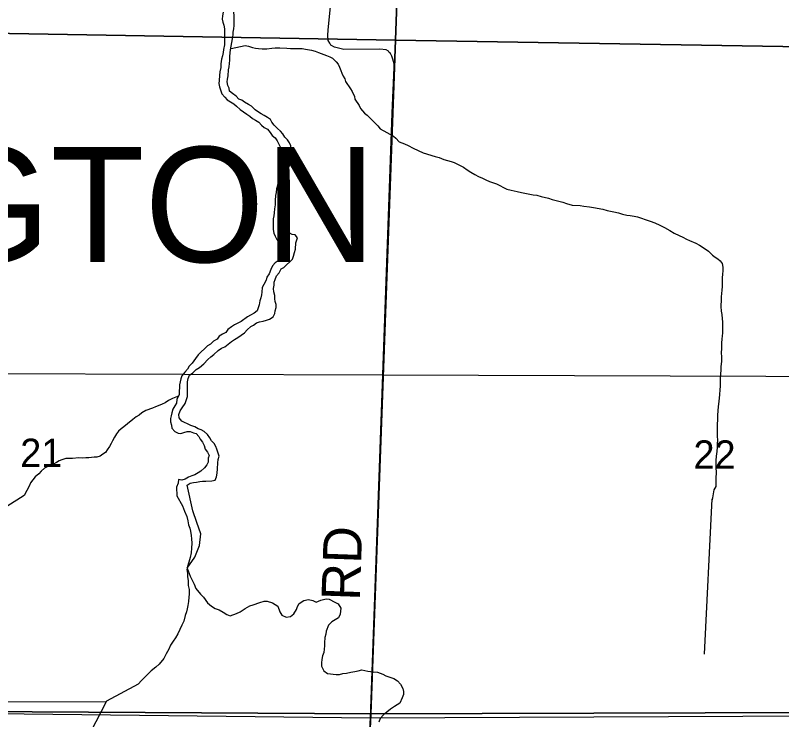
# Model space of a CAD drawing. Extents: x 1588073 to 2013523, y 1090242 to 1357120.
# Drawn here: x 1761986 to 1767971, y 1228620 to 1234120 of the extents above; entities that cross this region are included whole.
import ezdxf

# ---------------------------------------------------------------- set-up
doc = ezdxf.new("R2010")
doc.units = 0
for name, color, linetype in [('GM_X_County_Road', 7, 'Continuous'), ('GM_X_County_Road_Text', 7, 'Continuous'), ('GM_X_Major_River', 7, 'Continuous'), ('GM_X_Minor_River', 7, 'Continuous'), ('GM_X_Section', 7, 'Continuous'), ('GM_X_Section_Text', 7, 'Continuous'), ('GM_X_Township_Road', 7, 'Continuous'), ('GM_X_Township_Text', 7, 'Continuous')]:
    doc.layers.add(name, color=color, linetype=linetype)

msp = doc.modelspace()

# ---------------------------------------------------------------- linework, layer by layer
at = {"layer": 'GM_X_County_Road'}
for points in [[(1764691.6, 1227423.6), (1764760, 1228634.4), (1764856.5, 1231313.1), (1764930.2, 1233356.7), (1764945.9, 1233714), (1764944.3, 1233740.2), (1764940.6, 1233758.3), (1764934.9, 1233778.4), (1764927.2, 1233800.6), (1764917.5, 1233820.9), (1764905.7, 1233831.1), (1764899.8, 1233839.3), (1764881.9, 1233849.6), (1764833.9, 1233856.3), (1764553.1, 1233854.6), (1764479.2, 1233871.7), (1764451.4, 1233888.2), (1764441.6, 1233902.5), (1764429.9, 1233924.7), (1764426.5, 1233963), (1764429.2, 1234007.1), (1764576.6, 1235449.2)], [(1754158.9, 1228755.8), (1764760, 1228634.4)], [(1764760, 1228634.4), (1769995.6, 1228657.6)]]:
    msp.add_lwpolyline(points, dxfattribs=at)
at = {"layer": 'GM_X_Major_River'}
for points in [[(1763610.4, 1234146), (1763604.5, 1234115.9), (1763602.6, 1234089.8), (1763606.6, 1234065.8), (1763614.7, 1234043.8), (1763618.8, 1234015.7), (1763620.9, 1233979.6), (1763620.9, 1233955.5), (1763619, 1233913.4), (1763619.1, 1233889.3), (1763611.2, 1233853.2), (1763609.3, 1233829.1), (1763605.3, 1233805), (1763597.4, 1233778.9), (1763591.5, 1233740.8), (1763591.6, 1233712.7), (1763583.7, 1233678.6), (1763579.7, 1233650.5), (1763577.8, 1233610.4), (1763575.9, 1233588.3), (1763582, 1233562.2), (1763590, 1233538.2), (1763598.1, 1233508.1), (1763622.2, 1233482.1), (1763640.3, 1233460.1), (1763692.4, 1233428.2), (1763714.4, 1233410.2), (1763742.5, 1233384.2), (1763794.6, 1233348.3), (1763816.7, 1233332.3), (1763838.8, 1233314.3), (1763862.8, 1233300.3), (1763888.9, 1233286.4), (1763908.9, 1233262.4), (1763931, 1233244.4), (1763955, 1233232.4), (1763977.1, 1233206.4), (1763993.2, 1233180.4), (1764015.2, 1233162.4), (1764031.3, 1233140.4), (1764041.4, 1233118.4), (1764053.5, 1233092.3), (1764073.6, 1233040.3), (1764077.7, 1233016.2), (1764079.7, 1232990.1), (1764059.8, 1232966), (1764035.9, 1232913.8), (1764036, 1232887.7), (1764040.1, 1232855.6), (1764038.1, 1232833.6), (1764034.2, 1232791.4), (1764026.3, 1232765.3), (1764024.4, 1232737.2), (1764018.4, 1232713.1), (1764016.5, 1232673)], [(1764088.7, 1232639.1), (1764088.6, 1232661.2), (1764086.6, 1232685.3), (1764082.5, 1232709.3), (1764074.4, 1232753.4), (1764072.3, 1232781.5), (1764076.2, 1232805.6), (1764082.2, 1232831.7), (1764096.1, 1232855.8), (1764104, 1232877.9), (1764110, 1232902), (1764117.9, 1232924.1), (1764129.9, 1232952.2), (1764135.8, 1232974.3), (1764139.7, 1233004.4), (1764139.5, 1233074.6), (1764137.5, 1233100.6), (1764127.4, 1233124.7), (1764111.3, 1233146.7), (1764091.3, 1233168.7), (1764075.2, 1233194.7), (1764057.1, 1233216.7), (1764035.1, 1233236.7), (1764009, 1233262.7), (1763990.9, 1233284.7), (1763978.8, 1233306.7), (1763954.8, 1233322.7), (1763928.7, 1233338.7), (1763906.7, 1233350.6), (1763884.6, 1233364.6), (1763860.6, 1233382.6), (1763830.5, 1233410.6), (1763806.4, 1233422.5), (1763776.4, 1233442.5), (1763754.3, 1233456.5), (1763732.3, 1233466.4), (1763710.2, 1233488.4), (1763682.2, 1233508.4), (1763658.1, 1233528.4), (1763656, 1233550.4), (1763646, 1233572.5), (1763641.9, 1233600.5), (1763643.8, 1233622.6), (1763647.8, 1233646.7), (1763651.7, 1233694.8), (1763657.6, 1233716.9), (1763659.5, 1233745), (1763661.5, 1233771.1), (1763661.4, 1233799.2), (1763663.3, 1233827.3), (1763667.2, 1233851.3), (1763671.2, 1233879.4), (1763683, 1233935.6), (1763686.9, 1233967.8), (1763688.9, 1233989.8), (1763692.8, 1234015.9), (1763694.8, 1234040), (1763694.5, 1234116.2), (1763692.5, 1234144.3)], [(1764016.5, 1232673), (1764014.6, 1232640.9), (1764010.7, 1232608.8), (1764006.8, 1232578.7), (1764004.9, 1232554.6), (1764000.9, 1232530.5), (1763999, 1232500.4), (1763999.1, 1232476.4), (1764001.2, 1232446.3), (1764005.2, 1232418.2), (1764015.3, 1232396.2), (1764027.4, 1232370.1), (1764043.4, 1232348.1), (1764065.5, 1232328.2), (1764077.6, 1232304.1), (1764081.6, 1232280.1), (1764079.7, 1232252), (1764063.8, 1232229.9), (1764037.8, 1232201.7), (1764015.8, 1232187.6), (1763995.9, 1232163.4), (1763982, 1232135.3), (1763970.1, 1232101.2), (1763950.1, 1232075.1), (1763946.2, 1232053), (1763928.3, 1232016.8), (1763914.3, 1231994.7), (1763910.4, 1231958.6), (1763908.5, 1231936.5), (1763902.5, 1231914.4), (1763896.6, 1231890.3), (1763890.7, 1231858.2), (1763874.8, 1231812.1), (1763852.8, 1231793.9), (1763822.8, 1231777.8), (1763798.9, 1231765.7), (1763750.9, 1231729.4), (1763723, 1231715.3), (1763697, 1231703.2), (1763675, 1231687.1), (1763647.1, 1231666.9), (1763629.1, 1231642.8), (1763605.1, 1231630.7), (1763579.2, 1231614.6), (1763563.2, 1231590.4), (1763535.3, 1231574.3), (1763511.3, 1231552.1), (1763487.3, 1231540), (1763415.5, 1231467.6), (1763393.5, 1231439.4), (1763367.6, 1231403.3), (1763343.7, 1231381.1), (1763331.7, 1231357), (1763309.8, 1231332.9), (1763287.9, 1231304.7), (1763279.9, 1231282.6), (1763274, 1231258.5), (1763268, 1231234.4), (1763268.1, 1231212.4), (1763266.2, 1231184.3), (1763266.2, 1231160.2), (1763248.3, 1231120.1), (1763246.4, 1231092), (1763232.4, 1231069.9), (1763216.5, 1231043.7), (1763208.6, 1231015.6), (1763204.6, 1230993.6), (1763198.7, 1230971.5), (1763198.8, 1230945.4), (1763204.8, 1230919.3), (1763208.9, 1230895.3), (1763231, 1230871.3), (1763257, 1230857.3), (1763279.1, 1230855.4), (1763303, 1230861.5), (1763329, 1230869.6), (1763353.1, 1230869.7), (1763377.1, 1230859.7), (1763399.1, 1230853.8), (1763419.2, 1230831.8), (1763431.2, 1230809.7), (1763449.3, 1230785.7), (1763461.4, 1230759.7), (1763469.5, 1230731.6), (1763487.5, 1230707.6), (1763499.6, 1230683.6), (1763491.7, 1230661.5), (1763493.7, 1230631.4), (1763481.8, 1230609.3), (1763463.9, 1230587.2), (1763435.9, 1230559), (1763413.9, 1230546.9), (1763388, 1230532.8), (1763366, 1230522.7), (1763340, 1230512.6), (1763314, 1230498.4), (1763288, 1230490.3), (1763262, 1230494.3), (1763258.1, 1230466.2), (1763246.2, 1230436.1), (1763248, 1230367)], [(1763373.2, 1230249.9), (1763328.2, 1230450.4), (1763352.1, 1230466.5), (1763378.1, 1230470.6), (1763400.1, 1230474.6), (1763426.1, 1230480.8), (1763448.1, 1230482.8), (1763474.1, 1230480.9), (1763522.2, 1230485.1), (1763548.1, 1230491.2), (1763558.1, 1230515.3), (1763564, 1230545.4), (1763565.9, 1230577.5), (1763567.8, 1230625.6), (1763571.7, 1230651.7), (1763577.7, 1230677.8), (1763571.6, 1230699.8), (1763559.5, 1230731.9), (1763551.4, 1230753.9), (1763539.4, 1230776), (1763519.3, 1230798), (1763505.3, 1230820), (1763487.2, 1230846), (1763461.1, 1230870), (1763439, 1230884), (1763415, 1230889.9), (1763389, 1230905.9), (1763356.9, 1230915.8), (1763330.9, 1230929.8), (1763308.8, 1230939.7), (1763286.8, 1230951.7), (1763266.7, 1230977.7), (1763262.6, 1231001.8), (1763272.6, 1231031.9), (1763288.5, 1231056), (1763312.4, 1231088.2), (1763322.4, 1231120.3), (1763330.3, 1231144.4), (1763332.2, 1231184.5), (1763332, 1231258.7), (1763335.9, 1231282.8), (1763347.9, 1231310.9), (1763373.8, 1231329.1), (1763397.8, 1231353.2), (1763425.7, 1231369.3), (1763457.7, 1231397.5), (1763489.6, 1231431.7), (1763513.6, 1231453.9), (1763537.5, 1231472), (1763571.5, 1231502.2), (1763597.4, 1231520.3), (1763621.4, 1231532.4), (1763647.4, 1231552.6), (1763675.3, 1231572.7), (1763697.3, 1231588.8), (1763725.3, 1231605), (1763777.2, 1231641.2), (1763797.1, 1231663.4), (1763825.1, 1231689.5), (1763847.1, 1231701.6), (1763871, 1231719.8), (1763893, 1231725.9), (1763923, 1231732), (1763949, 1231740.1), (1763971, 1231748.2), (1764001, 1231766.3), (1764012.9, 1231790.4), (1764016.8, 1231812.5), (1764022.8, 1231838.6), (1764022.7, 1231862.7), (1764016.7, 1231884.7), (1764012.6, 1231906.8), (1764012.5, 1231932.8), (1764006.4, 1231960.9), (1764002.4, 1231987), (1764008.3, 1232013.1), (1764008.3, 1232035.1), (1764016.2, 1232057.2), (1764026.1, 1232085.3), (1764048.1, 1232109.5), (1764062, 1232139.6), (1764084, 1232149.7), (1764149.8, 1232216.1), (1764157.8, 1232240.2), (1764167.7, 1232268.3), (1764173.6, 1232294.4), (1764177.5, 1232342.6), (1764189.4, 1232382.7), (1764171.3, 1232406.7), (1764149.3, 1232408.7), (1764125.3, 1232422.6), (1764103.2, 1232432.6), (1764091.2, 1232458.6), (1764087.1, 1232482.7), (1764085, 1232506.7), (1764085, 1232530.8), (1764086.9, 1232558.9), (1764086.8, 1232581), (1764086.8, 1232607), (1764088.7, 1232639.1)], [(1763248, 1230367), (1763291.4, 1230288.3), (1763307.1, 1230248.1), (1763324.7, 1230205.8), (1763334.4, 1230173.6), (1763340.1, 1230141.5), (1763349.9, 1230115.4), (1763355.6, 1230091.2), (1763359.3, 1230057.1), (1763361.1, 1230031.1), (1763364.7, 1229996.9), (1763362.3, 1229958.9), (1763360, 1229922.8), (1763351.6, 1229886.8), (1763341.2, 1229850.8), (1763330.9, 1229816.8), (1763327.5, 1229802.2)], [(1763327.5, 1229802.2), (1763387.8, 1229888.3), (1763423.7, 1229980.1), (1763435.5, 1230070.1), (1763403.1, 1230158.7), (1763373.2, 1230249.9)], [(1763327.5, 1229802.2), (1763352.2, 1229740.5), (1763367.9, 1229710.2), (1763383.6, 1229678), (1763395.3, 1229643.8), (1763433, 1229599.3), (1763454.8, 1229575.1), (1763486.4, 1229532.7), (1763518.3, 1229506.3), (1763546.1, 1229488), (1763578.1, 1229477.6), (1763610, 1229459.3), (1763637.9, 1229441), (1763663.9, 1229430.7), (1763714.1, 1229448.2), (1763742.3, 1229462), (1763780.7, 1229487.7), (1763817, 1229507.4), (1763843.1, 1229517.1), (1763895.4, 1229534.7), (1763929.6, 1229544.3), (1763953.7, 1229544.1), (1763995.6, 1229531.7), (1764037.5, 1229507.2), (1764053.1, 1229460.9), (1764066.9, 1229436.8), (1764102.8, 1229420.4), (1764134.9, 1229426.1), (1764161.2, 1229445.9), (1764181.6, 1229479.7), (1764189.8, 1229503.7), (1764204.1, 1229527.6), (1764240.4, 1229549.3), (1764276.6, 1229559), (1764310.6, 1229550.6), (1764336.5, 1229538.4), (1764372.8, 1229554.1), (1764412.9, 1229563.7), (1764437, 1229559.4), (1764480.8, 1229536.9), (1764508.8, 1229524.6), (1764528.5, 1229490.4), (1764524, 1229442.3), (1764509.7, 1229414.4), (1764483.5, 1229398.6), (1764459.3, 1229384.8), (1764431, 1229357), (1764414.5, 1229311.1), (1764410.2, 1229287.1), (1764403.9, 1229261.1), (1764401.5, 1229219), (1764401.3, 1229194.9), (1764396.8, 1229144.9), (1764384.5, 1229116.9), (1764380.2, 1229088.9), (1764377.9, 1229062.8), (1764377.7, 1229036.8), (1764395.3, 1229000.5), (1764425.2, 1228980.2), (1764493.3, 1228971.5), (1764519.4, 1228971.2), (1764543.5, 1228979), (1764573.6, 1228982.8), (1764607.8, 1228990.4), (1764637.9, 1228996.1), (1764664, 1229001.9), (1764692.1, 1229007.6), (1764738.1, 1228997.2), (1764780.2, 1228992.8), (1764814.2, 1228990.4), (1764856.2, 1228974), (1764880.1, 1228961.7), (1764918.1, 1228949.3), (1764942.1, 1228941.1), (1764972, 1228922.7), (1764995.7, 1228896.4), (1765013.5, 1228864.2), (1765019.2, 1228840.1), (1765017, 1228816), (1765008.7, 1228790), (1764988.3, 1228748.1), (1764947.9, 1228722.5), (1764915.6, 1228702.7), (1764887.3, 1228679), (1764861.1, 1228657.2), (1764836.7, 1228629.3), (1764826.4, 1228599.4)]]:
    msp.add_lwpolyline(points, dxfattribs=at)
at = {"layer": 'GM_X_Minor_River'}
for p, q in [((1767427.2, 1230343.2), (1767366.9, 1229131)), ((1762695.7, 1228757.7), (1755770.3, 1228752.1))]:
    msp.add_line(p, q, dxfattribs=at)
for points in [[(1763672.2, 1233861.7), (1763782.6, 1233884.8), (1763808.6, 1233878.6), (1763838.6, 1233868.4), (1763862.6, 1233864.2), (1763884.6, 1233860.1), (1763914.6, 1233857.9), (1763950.6, 1233859.7), (1763990.7, 1233863.4), (1764016.8, 1233865.3), (1764052.8, 1233867.1), (1764106.8, 1233862.7), (1764134.9, 1233860.5), (1764172.9, 1233860.3), (1764198.9, 1233862.1), (1764227, 1233859.9), (1764253, 1233855.8), (1764299, 1233847.4), (1764326.9, 1233839.2), (1764352.9, 1233831.1), (1764394.9, 1233814.8), (1764416.8, 1233806.6), (1764442.8, 1233796.4), (1764462.8, 1233786.2), (1764492.6, 1233758), (1764506.5, 1233737.8), (1764518.3, 1233715.7), (1764528.2, 1233689.5), (1764536.1, 1233669.4), (1764547.9, 1233645.3), (1764559.8, 1233625.1), (1764563.7, 1233603.1), (1764605.3, 1233546.6), (1764617.2, 1233524.5), (1764635, 1233486.2), (1764636.8, 1233464.2), (1764670.5, 1233415.8), (1764682.4, 1233391.6), (1764714.2, 1233357.3), (1764734.1, 1233339.2), (1764762, 1233312.9), (1764817.7, 1233258.4), (1764835.5, 1233234.2), (1764887.4, 1233203.8), (1764911.3, 1233191.6), (1764939.3, 1233175.4), (1764959.2, 1233161.2), (1764985, 1233133), (1765005, 1233124.8), (1765027, 1233116.6), (1765054.9, 1233102.4), (1765092.8, 1233082.1), (1765132.8, 1233065.8), (1765170.7, 1233047.5), (1765264.6, 1233018.9), (1765296.6, 1233008.6), (1765332.5, 1232994.3), (1765390.5, 1232979.9), (1765412.5, 1232971.8), (1765444.4, 1232955.5), (1765466.4, 1232945.4), (1765486.3, 1232933.2), (1765516.2, 1232913), (1765544.1, 1232894.7), (1765576, 1232876.5), (1765604, 1232862.2), (1765635.9, 1232848), (1765661.9, 1232835.8), (1765689.8, 1232823.6), (1765713.8, 1232815.4), (1765743.7, 1232803.2), (1765769.7, 1232791), (1765799.6, 1232774.8), (1765825.6, 1232762.6), (1765857.6, 1232754.3), (1765905.5, 1232744), (1765939.5, 1232735.8), (1765991.5, 1232725.4), (1766029.5, 1232719.1), (1766059.5, 1232714.9), (1766093.5, 1232704.7), (1766149.5, 1232692.3), (1766179.4, 1232682.1), (1766261.4, 1232661.5), (1766291.4, 1232651.3), (1766335.3, 1232637), (1766397.4, 1232634.6), (1766425.4, 1232630.4), (1766469.4, 1232624.1), (1766501.4, 1232619.9), (1766575.4, 1232607.4), (1766607.4, 1232597.1), (1766659.4, 1232584.8), (1766697.4, 1232576.5), (1766727.3, 1232568.3), (1766763.3, 1232560.1), (1766789.3, 1232555.9), (1766819.3, 1232551.7), (1766845.3, 1232545.5), (1766877.3, 1232535.3), (1766905.3, 1232525.1)], [(1766905.3, 1232525.1), (1766945.2, 1232512.8), (1766981.2, 1232498.5), (1767021.1, 1232480.2), (1767057, 1232463.9), (1767098.9, 1232439.6), (1767132.8, 1232419.3), (1767170.8, 1232401), (1767198.7, 1232388.8), (1767228.6, 1232372.6), (1767252.6, 1232360.4), (1767300.5, 1232340), (1767328.4, 1232325.8), (1767366.3, 1232301.5), (1767400.2, 1232277.2), (1767432, 1232246.9), (1767451.9, 1232230.7), (1767471.9, 1232218.6), (1767491.8, 1232202.4), (1767505.7, 1232182.2), (1767511.5, 1232154.1), (1767511.3, 1232124), (1767509.1, 1232098), (1767506.9, 1232069.9), (1767506.5, 1232003.7), (1767504.3, 1231973.6), (1767500, 1231921.5), (1767497.8, 1231901.4), (1767497.5, 1231847.3), (1767499.2, 1231809.1), (1767503.1, 1231783), (1767506.8, 1231748.9), (1767508.7, 1231726.8), (1767508.1, 1231638.6), (1767506, 1231616.5), (1767503.8, 1231592.4), (1767501.6, 1231562.4), (1767501.3, 1231522.2), (1767499, 1231478.1), (1767500.9, 1231458.1), (1767500.6, 1231417.9), (1767496.4, 1231377.8), (1767496.2, 1231355.8), (1767493.9, 1231311.7), (1767491.8, 1231287.6), (1767491.5, 1231243.5), (1767491.3, 1231223.4), (1767489.1, 1231195.3), (1767486.9, 1231159.2), (1767480.5, 1231105.1), (1767476.3, 1231065), (1767469.8, 1230998.8), (1767469.6, 1230970.8), (1767467.3, 1230916.6), (1767467.1, 1230890.5), (1767468.9, 1230852.4), (1767468.7, 1230832.3), (1767470.5, 1230802.2), (1767468.3, 1230774.2), (1767468.2, 1230748.1), (1767463.9, 1230714), (1767459.7, 1230677.9), (1767457.5, 1230643.8), (1767457.1, 1230595.7), (1767458.8, 1230541.5), (1767456.6, 1230513.5), (1767456.1, 1230441.2), (1767441.9, 1230413.2), (1767427.4, 1230336.9)], [(1763259.9, 1231145.7), (1763239.8, 1231137.8), (1763213.7, 1231127.9), (1763183.6, 1231112.1), (1763155.4, 1231094.2), (1763133.3, 1231082.3), (1763103.2, 1231070.5), (1763081.1, 1231062.6), (1763057, 1231052.7), (1763004.9, 1231035), (1762974.7, 1231017.1), (1762952.6, 1230997.2), (1762930.4, 1230983.3), (1762904.3, 1230963.4), (1762862, 1230929.6), (1762833.8, 1230905.6), (1762813.7, 1230891.7), (1762791.5, 1230871.8), (1762775.4, 1230851.9), (1762761.2, 1230825.9), (1762745, 1230795.9), (1762734.8, 1230775.9), (1762720.7, 1230753.9), (1762704.5, 1230725.9), (1762690.3, 1230705.9), (1762670.2, 1230692), (1762648.1, 1230678.1), (1762624, 1230670.3), (1762602, 1230668.4), (1762559.9, 1230664.6), (1762535.9, 1230664.8), (1762513.8, 1230660.9), (1762481.8, 1230663.1), (1762433.7, 1230659.4), (1762381.7, 1230659.7), (1762349.6, 1230649.9), (1762329.5, 1230640), (1762307.4, 1230628.1), (1762279.2, 1230612.2), (1762259.2, 1230604.3), (1762235.1, 1230594.5), (1762215, 1230582.6), (1762188.8, 1230560.6), (1762170.6, 1230540.7), (1762142.4, 1230514.8), (1762122.3, 1230492.9), (1762106.1, 1230468.9), (1762095.9, 1230448.9), (1762055.5, 1230370.4)], [(1762055.5, 1230370.4), (1761920.6, 1230283.8)], [(1763327.5, 1229802.2), (1763324.6, 1229792.8), (1763332.3, 1229760.7), (1763332.1, 1229736.6), (1763335.8, 1229702.5), (1763337.4, 1229666.4), (1763343.1, 1229636.3), (1763342.8, 1229600.2), (1763340.5, 1229576.2), (1763338.2, 1229542.1), (1763333.9, 1229512.1), (1763329.6, 1229486.1), (1763323.4, 1229462.1), (1763313.1, 1229434.1), (1763302.6, 1229388.1), (1763286.2, 1229358.2), (1763255.5, 1229290.3), (1763237.1, 1229258.4), (1763218.8, 1229232.6), (1763198.5, 1229200.7), (1763184.2, 1229170.8), (1763165.7, 1229132.9), (1763145.3, 1229097), (1763108.8, 1229053.2), (1763084.5, 1229029.4), (1763046.1, 1228999.7), (1763021.8, 1228975.9), (1762995.5, 1228948.1), (1762971.2, 1228924.3), (1762946.9, 1228896.4)], [(1762946.9, 1228896.4), (1762698.3, 1228763.5), (1762530.7, 1228440.4)]]:
    msp.add_lwpolyline(points, dxfattribs=at)
at = {"layer": 'GM_X_Section'}
for points in [[(1759839.1, 1239305.9), (1765142.6, 1239224.6), (1764954.4, 1233927.1), (1759679.4, 1234018.4)], [(1770389.4, 1239212.8), (1770212.6, 1233839.2), (1764954.4, 1233927.1), (1765142.6, 1239224.6)], [(1759679.4, 1234018.4), (1764954.4, 1233927.1), (1764763.1, 1228664.2), (1759469.9, 1228697.6)], [(1764954.4, 1233927.1), (1770212.6, 1233839.2), (1769984, 1228680.9), (1764763.1, 1228664.2)], [(1764763.1, 1228664.2), (1764527.5, 1223413.2), (1759260.7, 1223436.6), (1759469.9, 1228697.6)], [(1764763.1, 1228664.2), (1769984, 1228680.9), (1769806.2, 1223409.4), (1764527.5, 1223413.2)]]:
    msp.add_lwpolyline(points, close=True, dxfattribs=at)
at = {"layer": 'GM_X_Township_Road'}
for points in [[(1754249.3, 1231413.8), (1759464.9, 1231347.6), (1761757.1, 1231323.7), (1764856.5, 1231313.1)], [(1764856.5, 1231313.1), (1770091.6, 1231295.2)]]:
    msp.add_lwpolyline(points, dxfattribs=at)

# ---------------------------------------------------------------- texts
at = {"layer": 'GM_X_County_Road_Text'}
msp.add_text('RD', height=300, rotation=88.02616, dxfattribs=at).set_placement((1764676.5, 1229545.9))
at = {"layer": 'GM_X_Section_Text'}
for s, p in [('21', (1762024.7, 1230593.1)), ('22', (1767282.7, 1230580))]:
    msp.add_text(s, height=221, rotation=0.00001, dxfattribs=at).set_placement(p)
at = {"layer": 'GM_X_Township_Text'}
msp.add_text('WASHINGTON', height=900, rotation=0.00001, dxfattribs=at).set_placement((1756511.4, 1232192.6))

doc.saveas('drawing.dxf')
